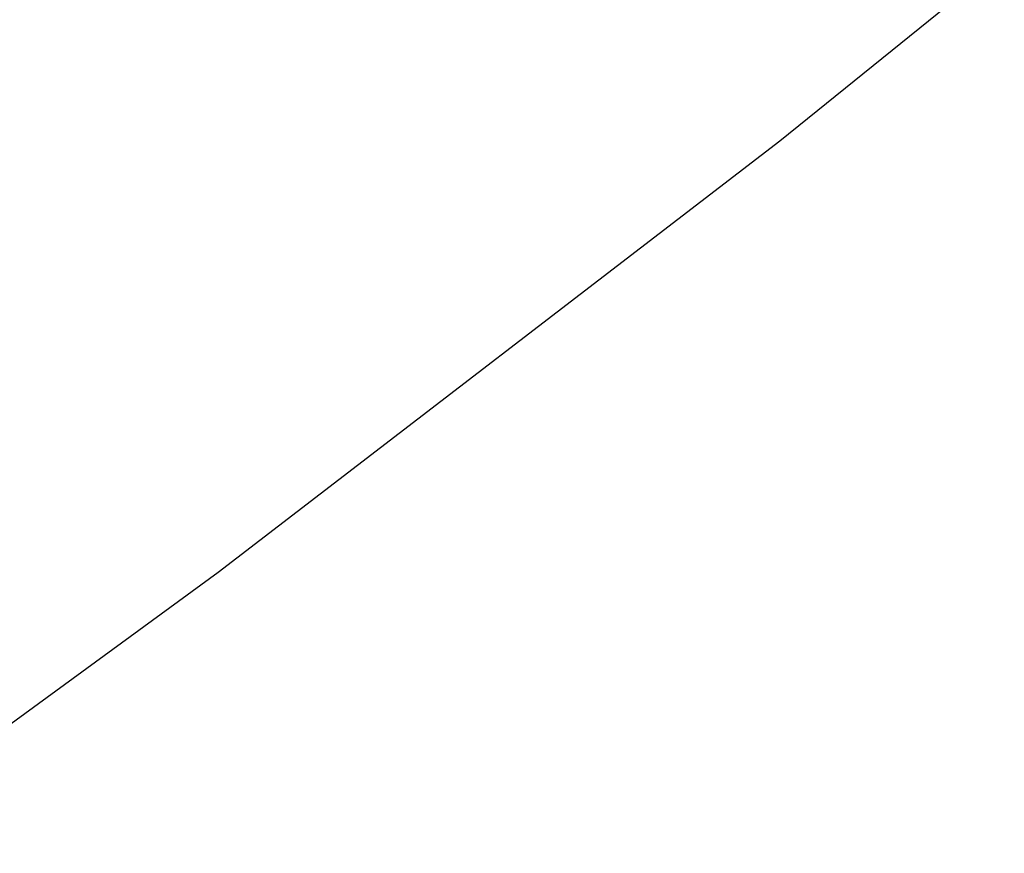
# Model space of a CAD drawing. Extents: x 10527 to 38813, y 13847 to 37526.
# Tile 336 of 656: x 35441.04 to 35443.24, y 36322.32 to 36324.17. Entities that reach past the tile are written whole.
import ezdxf

# ---------------------------------------------------------------- set-up
doc = ezdxf.new("R2010")
doc.units = 0
doc.header["$LTSCALE"] = 0.5
doc.header["$MEASUREMENT"] = 0
doc.layers.add('(032) Горизонтали утолщенные', color=32, linetype='Continuous', lineweight=30)
doc.layers.add('.', color=7, linetype='Continuous', lineweight=15)

# ---------------------------------------------------------------- blocks, each defined once
blk = doc.blocks.new('gergrgrre')
at = {"layer": '(032) Горизонтали утолщенные', "color": 32}
blk.add_polyline3d([(360282.4434, 4200430.6786, 540), (360283.18, 4200431.16, 540), (360284.49, 4200432.03, 540), (360285.81, 4200432.94, 540), (360287.13, 4200433.87, 540), (360288.43, 4200434.82, 540), (360289.68, 4200435.78, 540), (360290.88, 4200436.75, 540), (360292.02, 4200437.73, 540), (360293.12, 4200438.72, 540), (360294.15, 4200439.71, 540), (360295.13, 4200440.71, 540), (360296.05, 4200441.71, 540), (360296.91, 4200442.71, 540), (360297.73, 4200443.74, 540), (360298.54, 4200444.81, 540), (360299.36, 4200445.95, 540), (360300.22, 4200447.18, 540), (360301.14, 4200448.52, 540)], dxfattribs=at)

msp = doc.modelspace()

# ---------------------------------------------------------------- hatches: boundary and pattern name
at = {"layer": '.', "ltscale": 0.149071}
h = msp.add_hatch(color=256, dxfattribs=at)
h.dxf.hatch_style = 1
h.set_gradient(color1=(255, 255, 255), tint=1)
h.paths.add_polyline_path([(35043.2971, 36082.0132), (36343.2971, 36082.0132), (36343.2971, 37217.0132), (35043.2971, 37217.0132)])
h.paths.add_polyline_path([(35058.2971, 37202.0132), (36328.2971, 37202.0132), (36328.2971, 36097.0132), (35058.2971, 36097.0132)], flags=16)

# ---------------------------------------------------------------- block references
at = {"linetype": 'Continuous'}
msp.add_blockref('gergrgrre', (-324846.9437, -4164111.8779), dxfattribs=at)

doc.saveas('drawing.dxf')
